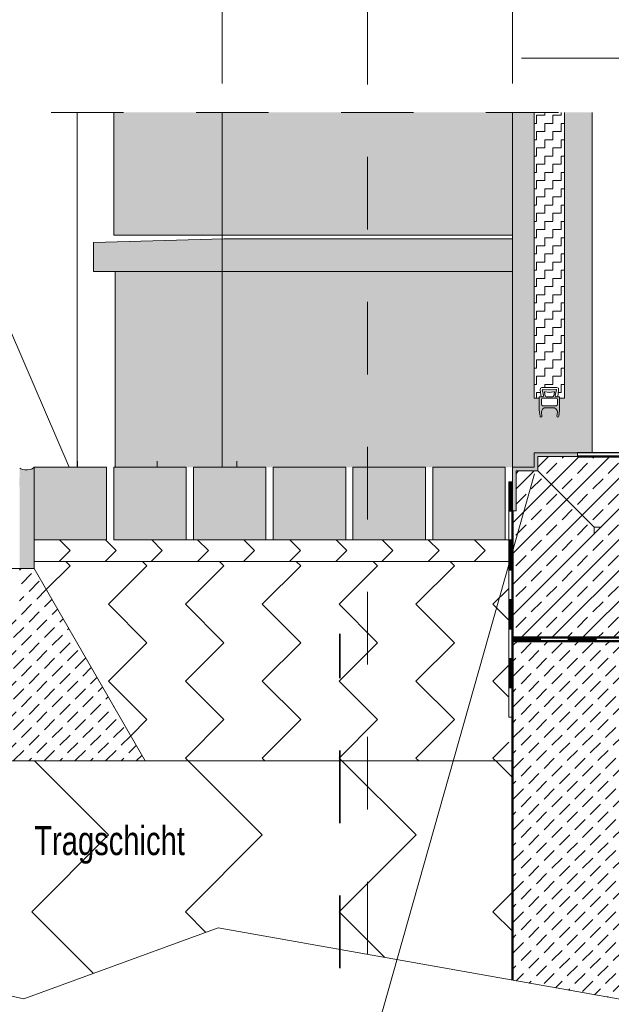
# Model space of a CAD drawing. Header units: metres. Extents: x 1316.5 to 1415.3, y -94.1 to -52.
# Tile 523 of 656: x 1405.6 to 1406.4, y -72.9 to -71.5. Entities that reach past the tile are written whole.
import ezdxf

# ---------------------------------------------------------------- set-up
doc = ezdxf.new("R2010")
doc.units = ezdxf.units.M
for name, pattern in [('AUSGEZOGEN', [0]), ('GETRENNT2_S6', [0.12, 0.07, -0.01, 0.01, -0.01, 0.01, -0.01]), ('PUNKT2_S9', [0.0015, 0, -0.0015]), ('STRICHLINIE2_S3', [0.055, 0.04, -0.015]), ('STRICHPUNKT2_S5', [0.1, 0.07, -0.01, 0.01, -0.01]), ('VERDECKT2_S2', [0.03, 0.02, -0.01])]:
    doc.linetypes.add(name, pattern=pattern)
for name, color, linetype in [('XR$4$_40733', 7, 'Continuous'), ('XR$4$_42154', 7, 'Continuous'), ('XR$4$_47794', 7, 'Continuous')]:
    doc.layers.add(name, color=color, linetype=linetype)
for name, color, linetype, lineweight in [('XR$4$Achsen', 4, 'AUSGEZOGEN', 13), ('XR$4$Allgemein', 4, 'AUSGEZOGEN', 13), ('XR$4$Design', 4, 'AUSGEZOGEN', 13), ('XR$4$Fenster', 3, 'AUSGEZOGEN', 18), ('XR$4$Heizung', 4, 'AUSGEZOGEN', 13), ('XR$4$Legende', 4, 'AUSGEZOGEN', 13), ('XR$4$Muster', 4, 'AUSGEZOGEN', 13), ('XR$4$Möblierung', 4, 'AUSGEZOGEN', 13), ('XR$4$Schraffur', 4, 'AUSGEZOGEN', 13), ('XR$4$SNL_D_BD_FL_250', 7, 'AUSGEZOGEN', 18), ('XR$4$STANDARD_1', 7, 'AUSGEZOGEN', 25), ('XR$4$Stütze', 3, 'AUSGEZOGEN', 18), ('XR$4$Text 1_100', 3, 'AUSGEZOGEN', 18), ('XR$4$Türen', 3, 'AUSGEZOGEN', 18), ('XR$4$Wand', 1, 'AUSGEZOGEN', 50), ('XR$4$Wand Mauerwerk tr_1', 42, 'AUSGEZOGEN', 18)]:
    doc.layers.add(name, color=color, linetype=linetype, lineweight=lineweight)
doc.styles.add('ARIAL', font='arial.ttf')
pattern_1 = [(225, (0, 0), (0.02121320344, -0.02121320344), [0.02, -0.01]), (225, (0.010607, -0.010607), (0.02121320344, -0.02121320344), [0.02, -0.01])]

# ---------------------------------------------------------------- blocks, each defined once
blk = doc.blocks.new('MUSTERELEMENT_52')
at = {"layer": 'XR$4$Design', "color": 4, "linetype": 'AUSGEZOGEN', "lineweight": 13, "transparency": 33554687}
for p, q in [((1406.2503, -72.3829), (1406.3274, -72.3829)), ((1406.2503, -72.3879), (1406.2503, -72.3829)), ((1406.2503, -72.3839), (1406.2889, -72.3839)), ((1406.2503, -72.3849), (1406.2889, -72.3849)), ((1406.2503, -72.3859), (1406.2889, -72.3859)), ((1406.2503, -72.3869), (1406.2889, -72.3869)), ((1406.2889, -72.3879), (1406.2889, -72.3829)), ((1406.3274, -72.3829), (1406.4045, -72.3829)), ((1406.3274, -72.3879), (1406.3274, -72.3829)), ((1406.3274, -72.3879), (1406.3274, -72.3829)), ((1406.3274, -72.3839), (1406.366, -72.3839)), ((1406.3274, -72.3849), (1406.366, -72.3849)), ((1406.3274, -72.3859), (1406.366, -72.3859)), ((1406.3274, -72.3869), (1406.366, -72.3869)), ((1406.366, -72.3879), (1406.366, -72.3829)), ((1406.4045, -72.3829), (1406.4816, -72.3829)), ((1406.4045, -72.3879), (1406.4045, -72.3829)), ((1406.4045, -72.3879), (1406.4045, -72.3829)), ((1406.4045, -72.3839), (1406.4431, -72.3839)), ((1406.4045, -72.3849), (1406.4431, -72.3849)), ((1406.4045, -72.3859), (1406.4431, -72.3859)), ((1406.4045, -72.3869), (1406.4431, -72.3869)), ((1406.4431, -72.3879), (1406.4431, -72.3829)), ((1406.4816, -72.3829), (1406.5587, -72.3829)), ((1406.4816, -72.3879), (1406.4816, -72.3829)), ((1406.4816, -72.3879), (1406.4816, -72.3829)), ((1406.4816, -72.3839), (1406.5201, -72.3839)), ((1406.4816, -72.3849), (1406.5201, -72.3849)), ((1406.4816, -72.3859), (1406.5201, -72.3859)), ((1406.4816, -72.3869), (1406.5201, -72.3869)), ((1406.5201, -72.3879), (1406.5201, -72.3829)), ((1406.5587, -72.3829), (1406.6358, -72.3829)), ((1406.5587, -72.3879), (1406.5587, -72.3829)), ((1406.5587, -72.3879), (1406.5587, -72.3829)), ((1406.5587, -72.3839), (1406.5972, -72.3839)), ((1406.5587, -72.3849), (1406.5972, -72.3849)), ((1406.5587, -72.3859), (1406.5972, -72.3859)), ((1406.5587, -72.3869), (1406.5972, -72.3869)), ((1406.5972, -72.3879), (1406.5972, -72.3829)), ((1406.6358, -72.3829), (1406.7129, -72.3829)), ((1406.6358, -72.3879), (1406.6358, -72.3829)), ((1406.6358, -72.3879), (1406.6358, -72.3829)), ((1406.6358, -72.3839), (1406.6743, -72.3839)), ((1406.6358, -72.3849), (1406.6743, -72.3849)), ((1406.6358, -72.3859), (1406.6743, -72.3859)), ((1406.6358, -72.3869), (1406.6743, -72.3869)), ((1406.6743, -72.3879), (1406.6743, -72.3829)), ((1406.7129, -72.3829), (1406.7899, -72.3829)), ((1406.7129, -72.3879), (1406.7129, -72.3829)), ((1406.7129, -72.3879), (1406.7129, -72.3829)), ((1406.7129, -72.3839), (1406.7514, -72.3839)), ((1406.7129, -72.3849), (1406.7514, -72.3849)), ((1406.7129, -72.3859), (1406.7514, -72.3859)), ((1406.7129, -72.3869), (1406.7514, -72.3869)), ((1406.7514, -72.3879), (1406.7514, -72.3829)), ((1406.7899, -72.3829), (1406.867, -72.3829)), ((1406.7899, -72.3879), (1406.7899, -72.3829)), ((1406.7899, -72.3879), (1406.7899, -72.3829)), ((1406.7899, -72.3839), (1406.8285, -72.3839)), ((1406.7899, -72.3849), (1406.8285, -72.3849)), ((1406.7899, -72.3859), (1406.8285, -72.3859)), ((1406.7899, -72.3869), (1406.8285, -72.3869)), ((1406.8285, -72.3879), (1406.8285, -72.3829)), ((1406.867, -72.3829), (1406.9441, -72.3829)), ((1406.867, -72.3879), (1406.867, -72.3829)), ((1406.867, -72.3879), (1406.867, -72.3829)), ((1406.867, -72.3839), (1406.9056, -72.3839)), ((1406.867, -72.3849), (1406.9056, -72.3849)), ((1406.867, -72.3859), (1406.9056, -72.3859)), ((1406.867, -72.3869), (1406.9056, -72.3869)), ((1406.9056, -72.3879), (1406.9056, -72.3829)), ((1406.9441, -72.3829), (1407.0212, -72.3829)), ((1406.9441, -72.3879), (1406.9441, -72.3829)), ((1406.9441, -72.3879), (1406.9441, -72.3829)), ((1406.9441, -72.3839), (1406.9827, -72.3839)), ((1406.9441, -72.3849), (1406.9827, -72.3849)), ((1406.9441, -72.3859), (1406.9827, -72.3859)), ((1406.9441, -72.3869), (1406.9827, -72.3869)), ((1406.9827, -72.3879), (1406.9827, -72.3829)), ((1407.0212, -72.3829), (1407.0212, -72.3829)), ((1407.0212, -72.3879), (1407.0212, -72.3829)), ((1407.0212, -72.3879), (1407.0212, -72.3829)), ((1407.0212, -72.3839), (1407.0212, -72.3839)), ((1407.0212, -72.3849), (1407.0212, -72.3849)), ((1407.0212, -72.3859), (1407.0212, -72.3859)), ((1407.0212, -72.3869), (1407.0212, -72.3869)), ((1406.2503, -72.3879), (1406.3274, -72.3879)), ((1406.3274, -72.3879), (1406.4045, -72.3879)), ((1406.4045, -72.3879), (1406.4816, -72.3879)), ((1406.4816, -72.3879), (1406.5587, -72.3879)), ((1406.5587, -72.3879), (1406.6358, -72.3879)), ((1406.6358, -72.3879), (1406.7129, -72.3879)), ((1406.7129, -72.3879), (1406.7899, -72.3879)), ((1406.7899, -72.3879), (1406.867, -72.3879)), ((1406.867, -72.3879), (1406.9441, -72.3879)), ((1406.9441, -72.3879), (1407.0212, -72.3879)), ((1407.0212, -72.3879), (1407.0212, -72.3879))]:
    blk.add_line(p, q, dxfattribs=at)
blk = doc.blocks.new('MUSTERELEMENT_53')
at = {"layer": 'XR$4$Design', "color": 4, "linetype": 'AUSGEZOGEN', "lineweight": 13, "transparency": 33554687}
for p, q in [((1406.2453, -72.1679), (1406.2453, -72.2492)), ((1406.2453, -72.1679), (1406.2503, -72.1679)), ((1406.2463, -72.1679), (1406.2463, -72.2086)), ((1406.2473, -72.1679), (1406.2473, -72.2086)), ((1406.2483, -72.1679), (1406.2483, -72.2086)), ((1406.2493, -72.1679), (1406.2493, -72.2086)), ((1406.2503, -72.1679), (1406.2503, -72.2492)), ((1406.2453, -72.2086), (1406.2503, -72.2086)), ((1406.2453, -72.2492), (1406.2453, -72.3304)), ((1406.2453, -72.2492), (1406.2503, -72.2492)), ((1406.2453, -72.2492), (1406.2503, -72.2492)), ((1406.2463, -72.2492), (1406.2463, -72.2898)), ((1406.2473, -72.2492), (1406.2473, -72.2898)), ((1406.2483, -72.2492), (1406.2483, -72.2898)), ((1406.2493, -72.2492), (1406.2493, -72.2898)), ((1406.2503, -72.2492), (1406.2503, -72.3304)), ((1406.2453, -72.2898), (1406.2503, -72.2898)), ((1406.2453, -72.3304), (1406.2453, -72.4117)), ((1406.2453, -72.3304), (1406.2503, -72.3304)), ((1406.2453, -72.3304), (1406.2503, -72.3304)), ((1406.2463, -72.3304), (1406.2463, -72.3711)), ((1406.2473, -72.3304), (1406.2473, -72.3711)), ((1406.2483, -72.3304), (1406.2483, -72.3711)), ((1406.2493, -72.3304), (1406.2493, -72.3711)), ((1406.2503, -72.3304), (1406.2503, -72.4117)), ((1406.2453, -72.3711), (1406.2503, -72.3711)), ((1406.2453, -72.4117), (1406.2453, -72.4929)), ((1406.2453, -72.4117), (1406.2503, -72.4117)), ((1406.2453, -72.4117), (1406.2503, -72.4117)), ((1406.2463, -72.4117), (1406.2463, -72.4523)), ((1406.2473, -72.4117), (1406.2473, -72.4523)), ((1406.2483, -72.4117), (1406.2483, -72.4523)), ((1406.2493, -72.4117), (1406.2493, -72.4523)), ((1406.2503, -72.4117), (1406.2503, -72.4929)), ((1406.2453, -72.4523), (1406.2503, -72.4523)), ((1406.2453, -72.4929), (1406.2453, -72.4929)), ((1406.2453, -72.4929), (1406.2503, -72.4929)), ((1406.2453, -72.4929), (1406.2503, -72.4929)), ((1406.2463, -72.4929), (1406.2463, -72.4929)), ((1406.2473, -72.4929), (1406.2473, -72.4929)), ((1406.2483, -72.4929), (1406.2483, -72.4929)), ((1406.2493, -72.4929), (1406.2493, -72.4929)), ((1406.2503, -72.4929), (1406.2503, -72.4929))]:
    blk.add_line(p, q, dxfattribs=at)

msp = doc.modelspace()

# ---------------------------------------------------------------- hatches: boundary and pattern name
at = {"layer": 'XR$4$Allgemein', "linetype": 'AUSGEZOGEN', "lineweight": 13, "transparency": 33554687}
h = msp.add_hatch(dxfattribs=at)
h.set_pattern_fill('SCHRAFFUR_10', color=4, scale=0.01, angle=90, style=0, pattern_type=2)
h.set_pattern_definition(pattern_1)
h.paths.add_polyline_path([(1405.5904, -72.2878), (1405.5704, -72.2878), (1405.5704, -72.3493), (1405.3854, -72.3493), (1405.3854, -72.2878), (1405.3654, -72.2878), (1405.2124, -72.5528), (1405.7434, -72.5528)], flags=0)
h = msp.add_hatch(dxfattribs=at)
h.set_pattern_fill('SCHRAFFUR_10', color=4, scale=0.01, angle=90, style=0, pattern_type=2)
h.set_pattern_definition(pattern_1)
h.paths.add_polyline_path([(1406.2503, -72.8554), (1406.4003, -72.882), (1406.4003, -72.3879), (1406.2503, -72.3879)], flags=0)
at = {"layer": 'XR$4$Fenster', "linetype": 'AUSGEZOGEN', "lineweight": 13, "transparency": 33554687}
for color, points in [(9, [(1405.7003, -71.8279), (1406.2503, -71.8279), (1406.2503, -71.6586), (1405.7003, -71.6586)]), (8, [(1406.2503, -71.6586), (1406.2503, -72.1479), (1406.2803, -72.1479), (1406.2803, -72.1279), (1406.3603, -72.1279), (1406.3603, -71.6586), (1406.3223, -71.6586), (1406.3223, -72.0526), (1406.3154, -72.0526), (1406.3154, -72.0693), (1406.3143, -72.0777), (1406.314, -72.0783), (1406.313, -72.0787), (1406.312, -72.0783), (1406.3116, -72.0773), (1406.3124, -72.0722), (1406.312, -72.0699), (1406.3107, -72.0678), (1406.3086, -72.0661), (1406.3063, -72.0658), (1406.2964, -72.0658), (1406.2941, -72.0661), (1406.292, -72.0678), (1406.2907, -72.0699), (1406.2903, -72.0722), (1406.2911, -72.0773), (1406.2907, -72.0783), (1406.2897, -72.0787), (1406.2887, -72.0783), (1406.2884, -72.0777), (1406.2873, -72.0692), (1406.2873, -72.0526), (1406.2803, -72.0526), (1406.2803, -71.6586)]), (253, [(1405.8523, -71.8328), (1405.6723, -71.8379), (1405.6723, -71.8779), (1406.2503, -71.8779), (1406.2503, -71.8328)]), (9, [(1406.2503, -71.8779), (1405.7023, -71.8779), (1405.7023, -72.1479), (1406.2503, -72.1479)]), (253, [(1406.3403, -72.1279), (1406.2803, -72.1279), (1406.2803, -72.1479), (1406.2503, -72.1479), (1406.2503, -72.2079), (1406.2553, -72.2079), (1406.2553, -72.1529), (1406.2853, -72.1529), (1406.2853, -72.1329), (1406.3403, -72.1329)])]:
    msp.add_hatch(color=color, dxfattribs=at).paths.add_polyline_path(points)
h = msp.add_hatch(color=253, dxfattribs=at)
h.paths.add_polyline_path([(1406.3096, -72.0499), (1406.3093, -72.0485), (1406.3113, -72.0418), (1406.311, -72.0407), (1406.3103, -72.0407), (1406.3012, -72.0414), (1406.2924, -72.0407), (1406.2917, -72.0407), (1406.2914, -72.0418), (1406.2934, -72.0485), (1406.293, -72.0499), (1406.292, -72.0506), (1406.2873, -72.0506), (1406.2873, -72.0692), (1406.2884, -72.0777), (1406.2887, -72.0783), (1406.2897, -72.0787), (1406.2907, -72.0783), (1406.2911, -72.0773), (1406.2903, -72.0722), (1406.2907, -72.0699), (1406.292, -72.0678), (1406.2941, -72.0661), (1406.2964, -72.0658), (1406.3063, -72.0658), (1406.3086, -72.0661), (1406.3107, -72.0678), (1406.312, -72.0699), (1406.3124, -72.0722), (1406.3116, -72.0773), (1406.312, -72.0783), (1406.313, -72.0787), (1406.314, -72.0783), (1406.3143, -72.0777), (1406.3154, -72.0693), (1406.3154, -72.0506), (1406.3107, -72.0506)])
h.paths.add_polyline_path([(1406.3083, -72.0441), (1406.3083, -72.0445), (1406.3073, -72.0496), (1406.3066, -72.0502), (1406.3056, -72.0506), (1406.2971, -72.0506), (1406.2961, -72.0502), (1406.2954, -72.0496), (1406.2944, -72.0445), (1406.2944, -72.0441), (1406.2947, -72.0438), (1406.2951, -72.0438), (1406.3012, -72.0448), (1406.3076, -72.0438), (1406.3079, -72.0438)], flags=16)
h.paths.add_polyline_path([(1406.312, -72.0624), (1406.311, -72.0631), (1406.2917, -72.0631), (1406.2907, -72.0624), (1406.2903, -72.0614), (1406.2903, -72.054), (1406.2907, -72.0529), (1406.2917, -72.0526), (1406.311, -72.0526), (1406.312, -72.0529), (1406.3123, -72.054), (1406.3123, -72.0614)], flags=16)
at = {"layer": 'XR$4$Heizung', "linetype": 'AUSGEZOGEN', "lineweight": 13, "transparency": 33554687}
msp.add_hatch(color=8, dxfattribs=at).paths.add_polyline_path([(1405.5904, -72.2878), (1405.5904, -72.1479), (1405.5904, -72.1479), (1405.5903, -72.1481), (1405.5903, -72.1483), (1405.5902, -72.1484), (1405.5901, -72.1486), (1405.5899, -72.1488), (1405.5898, -72.149), (1405.5896, -72.1491), (1405.5894, -72.1493), (1405.5892, -72.1494), (1405.5889, -72.1496), (1405.5886, -72.1498), (1405.5883, -72.1499), (1405.588, -72.1501), (1405.5876, -72.1502), (1405.5873, -72.1503), (1405.5869, -72.1505), (1405.5865, -72.1506), (1405.5861, -72.1507), (1405.5857, -72.1508), (1405.5852, -72.1509), (1405.5848, -72.151), (1405.5843, -72.1511), (1405.5838, -72.1512), (1405.5833, -72.1513), (1405.5828, -72.1513), (1405.5823, -72.1514), (1405.5818, -72.1514), (1405.5813, -72.1515), (1405.5808, -72.1515), (1405.5803, -72.1515), (1405.5798, -72.1516), (1405.5793, -72.1516), (1405.5787, -72.1516), (1405.5782, -72.1515), (1405.5777, -72.1515), (1405.5772, -72.1515), (1405.5768, -72.1515), (1405.5763, -72.1514), (1405.5758, -72.1514), (1405.5754, -72.1513), (1405.5749, -72.1512), (1405.5745, -72.1511), (1405.5741, -72.1511), (1405.5737, -72.151), (1405.5733, -72.1509), (1405.573, -72.1508), (1405.5726, -72.1506), (1405.5723, -72.1505), (1405.572, -72.1504), (1405.5718, -72.1503), (1405.5715, -72.1501), (1405.5713, -72.15), (1405.5711, -72.1498), (1405.5709, -72.1497), (1405.5708, -72.1495), (1405.5706, -72.1494), (1405.5705, -72.1492), (1405.5699, -72.1753), (1405.5704, -72.1753), (1405.5704, -72.2878)])
at = {"layer": 'XR$4$Muster', "linetype": 'AUSGEZOGEN', "lineweight": 13, "transparency": 33554687}
h = msp.add_hatch(dxfattribs=at)
h.set_pattern_fill('MUSTER', color=4, scale=0.01125, angle=90, style=0, pattern_type=2)
h.set_pattern_definition([(90, (-0.0225, 0.0225), (-0.01125, 0.01125), [0.01125, -0.01125]), (180, (-0.0225, 0.0225), (-0.01125, -0.01125), [0.01125, -0.01125])])
h.paths.add_polyline_path([(1406.2803, -72.0526), (1406.2873, -72.0526), (1406.2873, -72.0506), (1406.2899, -72.0506), (1406.2886, -72.0414), (1406.289, -72.0391), (1406.291, -72.038), (1406.3117, -72.038), (1406.3137, -72.0391), (1406.314, -72.0414), (1406.3128, -72.0506), (1406.3154, -72.0506), (1406.3154, -72.0526), (1406.3223, -72.0526), (1406.3223, -71.6586), (1406.2803, -71.6586)], flags=0)
h = msp.add_hatch(dxfattribs=at)
h.set_pattern_fill('MUSTER', scale=0.045, angle=315, style=0, pattern_type=2)
h.set_pattern_definition([(315, (0.12728, -4e-17), (0.0636396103, -1e-17), [0.045, -0.045]), (45, (0.12728, -4e-17), (1e-17, 0.0636396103), [0.045, -0.045])])
h.paths.add_polyline_path([(1405.5903, -72.2481), (1405.5903, -72.2779), (1406.2503, -72.2779), (1406.2503, -72.2479), (1405.7923, -72.2479), (1405.7923, -72.2481)], flags=0)
h = msp.add_hatch(dxfattribs=at)
h.set_pattern_fill('MUSTER', scale=0.075, angle=315, style=0, pattern_type=2)
h.set_pattern_definition([(315, (0.21213, -4e-17), (0.106066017, -2e-17), [0.075, -0.075]), (45, (0.21213, -4e-17), (2e-17, 0.106066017), [0.075, -0.075])])
h.paths.add_polyline_path([(1406.2453, -72.2779), (1405.5904, -72.2779), (1405.5904, -72.2878), (1405.7434, -72.5528), (1405.9633, -72.5528), (1405.9633, -72.5529), (1406.2453, -72.5529)], flags=0)
h = msp.add_hatch(dxfattribs=at)
h.set_pattern_fill('MUSTER', scale=0.15, angle=315, style=0, pattern_type=2)
h.set_pattern_definition([(315, (0.42426, -9e-17), (0.212132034, -5e-17), [0.15, -0.15]), (45, (0.42426, -9e-17), (5e-17, 0.212132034), [0.15, -0.15])])
h.paths.add_polyline_path([(1406.2503, -72.8554), (1406.2503, -72.5529), (1405.2124, -72.5528), (1405.0138, -72.7523), (1405.5761, -72.8814), (1405.8442, -72.7834)], flags=0)
at = {"layer": 'XR$4$Schraffur', "linetype": 'AUSGEZOGEN', "lineweight": 13, "transparency": 33554687}
h = msp.add_hatch(dxfattribs=at)
h.set_pattern_fill('SCHRAFFUR_7', color=4, scale=0.01, style=0, pattern_type=2)
h.set_pattern_definition([(45, (0, 0), (-0.02121320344, 0.02121320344), []), (45, (-0.010607, 0.010607), (-0.02121320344, 0.02121320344), [0.02, -0.01])])
h.paths.add_polyline_path([(1406.2853, -72.1329), (1406.2853, -72.1529), (1406.2553, -72.1529), (1406.2553, -72.2079), (1406.2503, -72.2079), (1406.2503, -72.3829), (1407.0212, -72.3829), (1407.0212, -72.1329)], flags=0)
for points in [[(1405.6903, -72.2481), (1405.6903, -72.1481), (1405.5903, -72.1481), (1405.5903, -72.2481)], [(1405.8003, -72.2481), (1405.8003, -72.1481), (1405.7003, -72.1481), (1405.7003, -72.2481)], [(1405.9103, -72.2481), (1405.9103, -72.1481), (1405.8103, -72.1481), (1405.8103, -72.2481)], [(1406.0203, -72.2479), (1406.0203, -72.1479), (1405.9203, -72.1479), (1405.9203, -72.2479)], [(1406.1303, -72.2479), (1406.1303, -72.1479), (1406.0303, -72.1479), (1406.0303, -72.2479)], [(1406.2403, -72.2479), (1406.2403, -72.1479), (1406.1403, -72.1479), (1406.1403, -72.2479)]]:
    msp.add_hatch(color=253, dxfattribs=at).paths.add_polyline_path(points)

# ---------------------------------------------------------------- linework, layer by layer
at = {"layer": 'XR$4$_40733', "color": 2, "linetype": 'AUSGEZOGEN', "lineweight": 18, "transparency": 33554687}
for p, q in [((1406.2803, -72.0526), (1406.2803, -71.6586)), ((1406.3223, -71.6586), (1406.3223, -72.0526)), ((1406.2803, -72.0526), (1406.2873, -72.0526)), ((1406.3154, -72.0526), (1406.3223, -72.0526))]:
    msp.add_line(p, q, dxfattribs=at)
at = {"layer": 'XR$4$_40733', "color": 7, "linetype": 'AUSGEZOGEN', "lineweight": 13, "transparency": 33554687}
msp.add_line((1406.3603, -71.6586), (1406.3603, -72.1279), dxfattribs=at)
at = {"layer": 'XR$4$_42154', "color": 7, "linetype": 'STRICHLINIE2_S3', "lineweight": 13, "transparency": 33554687}
msp.add_line((1405.6138, -71.6586), (1406.4243, -71.6586), dxfattribs=at)
at = {"layer": 'XR$4$_47794', "color": 7, "linetype": 'AUSGEZOGEN', "lineweight": 13, "transparency": 33554687}
msp.add_line((1405.5904, -72.2878), (1405.5591, -72.2878), dxfattribs=at)
at = {"layer": 'XR$4$Achsen', "color": 4, "linetype": 'STRICHPUNKT2_S5', "lineweight": 35, "transparency": 33554687}
msp.add_line((1406.0123, -72.8387), (1406.0123, -72.3779), dxfattribs=at)
at = {"layer": 'XR$4$Allgemein', "color": 4, "linetype": 'AUSGEZOGEN', "lineweight": 13, "transparency": 33554687}
msp.add_line((1405.5904, -72.2878), (1405.5904, -72.1478), dxfattribs=at)
msp.add_ellipse((1405.5804, -72.1482), major_axis=(-0.00999, -0.00047), ratio=0.329712, start_param=0.153196, end_param=3.141593, dxfattribs=at)
at = {"layer": 'XR$4$Legende', "color": 7, "linetype": 'AUSGEZOGEN', "lineweight": 13, "transparency": 33554687}
for p, q in [((1405.7003, -71.8279), (1405.7003, -71.6586)), ((1406.2503, -71.6586), (1406.2503, -72.1479)), ((1405.7003, -71.8279), (1406.2503, -71.8279)), ((1405.8523, -71.8328), (1405.6723, -71.8379)), ((1405.6723, -71.8379), (1405.6723, -71.8779)), ((1405.8523, -71.8328), (1406.2503, -71.8328)), ((1405.6723, -71.8779), (1406.2503, -71.8779)), ((1405.7023, -72.1479), (1405.7023, -71.8779))]:
    msp.add_line(p, q, dxfattribs=at)
at = {"layer": 'XR$4$Legende', "color": 7, "linetype": 'AUSGEZOGEN', "lineweight": 18, "transparency": 33554687}
msp.add_line((1406.2503, -72.3879), (1406.2503, -72.4929), dxfattribs=at)
at = {"layer": 'XR$4$Möblierung', "color": 4, "linetype": 'GETRENNT2_S6', "lineweight": 18, "transparency": 33554687}
msp.add_line((1406.0503, -72.82), (1406.0503, -70.0487), dxfattribs=at)
at = {"layer": 'XR$4$SNL_D_BD_FL_250', "color": 7, "linetype": 'AUSGEZOGEN', "lineweight": 13, "transparency": 33554687}
for p, q in [((1405.6503, -72.1396), (1405.6503, -72.1479)), ((1405.7603, -72.1396), (1405.7603, -72.1479)), ((1405.8703, -72.1396), (1405.8703, -72.1479))]:
    msp.add_line(p, q, dxfattribs=at)
at = {"layer": 'XR$4$STANDARD_1', "color": 7, "linetype": 'AUSGEZOGEN', "lineweight": 13, "transparency": 33554687}
for p, q in [((1406.2886, -72.0414), (1406.2899, -72.0506)), ((1406.291, -72.038), (1406.3117, -72.038)), ((1406.2934, -72.0485), (1406.2914, -72.0418)), ((1406.2954, -72.0496), (1406.2944, -72.0445)), ((1406.3083, -72.0445), (1406.3073, -72.0496)), ((1406.3113, -72.0418), (1406.3093, -72.0485)), ((1406.314, -72.0414), (1406.3128, -72.0506)), ((1406.2873, -72.0506), (1406.292, -72.0506)), ((1406.2873, -72.0692), (1406.2873, -72.0506)), ((1406.292, -72.0506), (1406.293, -72.0499)), ((1406.293, -72.0499), (1406.2934, -72.0485)), ((1406.3056, -72.0506), (1406.2971, -72.0506)), ((1406.3093, -72.0485), (1406.3096, -72.0499)), ((1406.3096, -72.0499), (1406.3107, -72.0506)), ((1406.3107, -72.0506), (1406.3154, -72.0506)), ((1406.3154, -72.0506), (1406.3154, -72.0693)), ((1406.2884, -72.0777), (1406.2873, -72.0692)), ((1406.2907, -72.0699), (1406.2903, -72.0722)), ((1406.2903, -72.0722), (1406.2911, -72.0773)), ((1406.292, -72.0678), (1406.2907, -72.0699)), ((1406.2941, -72.0661), (1406.292, -72.0678)), ((1406.2964, -72.0658), (1406.2941, -72.0661)), ((1406.3063, -72.0658), (1406.2964, -72.0658)), ((1406.3063, -72.0658), (1406.3086, -72.0661)), ((1406.3086, -72.0661), (1406.3107, -72.0678)), ((1406.3107, -72.0678), (1406.312, -72.0699)), ((1406.3124, -72.0722), (1406.3116, -72.0773)), ((1406.312, -72.0699), (1406.3124, -72.0722)), ((1406.3143, -72.0777), (1406.3154, -72.0692))]:
    msp.add_line(p, q, dxfattribs=at)
at = {"layer": 'XR$4$STANDARD_1', "color": 7, "linetype": 'AUSGEZOGEN', "lineweight": 18, "transparency": 33554687}
for p, q in [((1406.2803, -72.1279), (1406.3403, -72.1279)), ((1406.2803, -72.1279), (1406.2803, -72.1479)), ((1406.3403, -72.1279), (1406.3403, -72.1329)), ((1406.2853, -72.1329), (1406.3403, -72.1329)), ((1406.2853, -72.1529), (1406.2853, -72.1329)), ((1406.2503, -72.1479), (1406.2803, -72.1479)), ((1406.2503, -72.2079), (1406.2503, -72.1479)), ((1406.2853, -72.1529), (1406.2553, -72.1529)), ((1406.2553, -72.1529), (1406.2553, -72.2079)), ((1406.2553, -72.2079), (1406.2503, -72.2079))]:
    msp.add_line(p, q, dxfattribs=at)
at = {"layer": 'XR$4$STANDARD_1', "color": 7, "linetype": 'AUSGEZOGEN', "lineweight": 13, "transparency": 33554687}
for points in [[(1406.291, -72.038), (1406.289, -72.0391), (1406.2886, -72.0414)], [(1406.2924, -72.0407), (1406.2917, -72.0407), (1406.2914, -72.0418)], [(1406.2924, -72.0407), (1406.3012, -72.0414), (1406.3103, -72.0407)], [(1406.2951, -72.0438), (1406.2947, -72.0438), (1406.2944, -72.0441), (1406.2944, -72.0445)], [(1406.2951, -72.0438), (1406.3012, -72.0448), (1406.3076, -72.0438)], [(1406.3083, -72.0445), (1406.3083, -72.0441), (1406.3079, -72.0438), (1406.3076, -72.0438)], [(1406.3113, -72.0418), (1406.311, -72.0407), (1406.3103, -72.0407)], [(1406.3117, -72.038), (1406.3137, -72.0391), (1406.314, -72.0414)], [(1406.2954, -72.0496), (1406.2961, -72.0502), (1406.2971, -72.0506)], [(1406.3056, -72.0506), (1406.3066, -72.0502), (1406.3073, -72.0496)], [(1406.2884, -72.0777), (1406.2887, -72.0783), (1406.2897, -72.0787)], [(1406.2897, -72.0787), (1406.2907, -72.0783), (1406.2911, -72.0773)], [(1406.313, -72.0787), (1406.312, -72.0783), (1406.3116, -72.0773)], [(1406.3143, -72.0777), (1406.314, -72.0783), (1406.313, -72.0787)]]:
    msp.add_lwpolyline(points, dxfattribs=at)
msp.add_lwpolyline([(1406.3123, -72.054), (1406.312, -72.0529), (1406.311, -72.0526), (1406.2917, -72.0526), (1406.2907, -72.0529), (1406.2903, -72.054), (1406.2903, -72.0614), (1406.2907, -72.0624), (1406.2917, -72.0631), (1406.311, -72.0631), (1406.312, -72.0624), (1406.3123, -72.0614), (1406.3123, -72.054)], close=True, dxfattribs=at)
at = {"layer": 'XR$4$Stütze', "color": 4, "linetype": 'VERDECKT2_S2', "lineweight": 13, "transparency": 33554687}
for p, q in [((1405.8498, -71.5186), (1405.8498, -71.6586)), ((1406.2503, -71.5186), (1406.2503, -71.6586))]:
    msp.add_line(p, q, dxfattribs=at)
at = {"layer": 'XR$4$Türen', "color": 4, "linetype": 'AUSGEZOGEN', "lineweight": 13, "transparency": 33554687}
msp.add_line((1407.0212, -72.3879), (1406.2503, -72.3879), dxfattribs=at)
at = {"layer": 'XR$4$Wand', "color": 3, "linetype": 'AUSGEZOGEN', "lineweight": 13, "transparency": 33554687}
msp.add_line((1405.6498, -71.6586), (1405.6498, -72.1479), dxfattribs=at)
at = {"layer": 'XR$4$Wand', "color": 35, "linetype": 'AUSGEZOGEN', "lineweight": 13, "transparency": 33554687}
msp.add_line((1405.8498, -71.6586), (1405.8498, -72.1479), dxfattribs=at)
at = {"layer": 'XR$4$Wand', "color": 1, "linetype": 'AUSGEZOGEN', "lineweight": 25, "transparency": 33554687}
msp.add_line((1407.0212, -72.1279), (1406.3403, -72.1279), dxfattribs=at)
at = {"layer": 'XR$4$Wand', "color": 1, "linetype": 'AUSGEZOGEN', "lineweight": 50, "transparency": 33554687}
for p, q in [((1407.0212, -72.1329), (1406.3403, -72.1329)), ((1406.2503, -72.2079), (1406.2503, -72.8554)), ((1407.0212, -72.3829), (1406.2503, -72.3829)), ((1406.2503, -72.3879), (1406.4003, -72.3879))]:
    msp.add_line(p, q, dxfattribs=at)
at = {"layer": 'XR$4$Wand', "color": 1, "linetype": 'AUSGEZOGEN', "lineweight": 13, "transparency": 33554687}
for p, q in [((1405.6903, -72.1479), (1405.5903, -72.1479)), ((1405.5904, -72.1478), (1405.5904, -72.2478)), ((1405.6903, -72.1479), (1405.6903, -72.2479)), ((1405.8003, -72.1479), (1405.7003, -72.1479)), ((1405.7003, -72.2479), (1405.7003, -72.1479)), ((1405.8003, -72.1479), (1405.8003, -72.2479)), ((1405.9103, -72.1479), (1405.8103, -72.1479)), ((1405.8103, -72.2479), (1405.8103, -72.1479)), ((1405.9103, -72.1479), (1405.9103, -72.2479)), ((1405.9203, -72.2479), (1405.9203, -72.1479)), ((1406.0203, -72.1479), (1405.9203, -72.1479)), ((1406.0203, -72.1479), (1406.0203, -72.2479)), ((1406.0303, -72.2479), (1406.0303, -72.1479)), ((1406.1303, -72.1479), (1406.0303, -72.1479)), ((1406.1303, -72.1479), (1406.1303, -72.2479)), ((1406.1403, -72.2479), (1406.1403, -72.1479)), ((1406.2403, -72.1479), (1406.1403, -72.1479)), ((1406.2403, -72.1479), (1406.2403, -72.2479)), ((1405.5903, -72.2479), (1405.6903, -72.2479)), ((1405.7003, -72.2479), (1405.8003, -72.2479)), ((1405.8103, -72.2479), (1405.9103, -72.2479)), ((1405.9203, -72.2479), (1405.9538, -72.2479)), ((1405.9358, -72.2479), (1406.2403, -72.2479))]:
    msp.add_line(p, q, dxfattribs=at)
at = {"layer": 'XR$4$Wand', "color": 7, "linetype": 'AUSGEZOGEN', "lineweight": 13, "transparency": 33554687}
for p, q in [((1406.2503, -72.2479), (1405.7923, -72.2479)), ((1406.2503, -72.2779), (1405.5904, -72.2779)), ((1405.5904, -72.2878), (1405.7434, -72.5528))]:
    msp.add_line(p, q, dxfattribs=at)
at = {"layer": 'XR$4$Wand', "color": 7, "linetype": 'PUNKT2_S9', "lineweight": 13, "transparency": 33554687}
msp.add_line((1407.0212, -72.3879), (1406.2503, -72.3879), dxfattribs=at)
at = {"layer": 'XR$4$Wand Mauerwerk tr_1', "color": 7, "linetype": 'AUSGEZOGEN', "lineweight": 13, "transparency": 33554687}
for p, q in [((1406.4679, -71.5835), (1406.2627, -71.5835)), ((1405.5285, -71.8921), (1405.6386, -72.1479)), ((1406.2853, -72.1529), (1406.3632, -72.2308)), ((1406.0054, -73.1299), (1406.2808, -72.1572)), ((1406.3632, -72.2308), (1406.3632, -72.2408)), ((1406.3632, -72.2308), (1406.3732, -72.2308)), ((1406.2503, -72.5529), (1405.124, -72.5529)), ((1405.0138, -72.7523), (1405.5761, -72.8814)), ((1405.5761, -72.8814), (1405.8442, -72.7834)), ((1405.8442, -72.7834), (1406.5712, -72.9123))]:
    msp.add_line(p, q, dxfattribs=at)

# ---------------------------------------------------------------- block references
at = {"layer": 'XR$4$Design', "color": 4, "linetype": 'AUSGEZOGEN', "lineweight": 13, "transparency": 33554687}
for name in ['MUSTERELEMENT_53', 'MUSTERELEMENT_52']:
    msp.add_blockref(name, (0, 0), dxfattribs=at)

# ---------------------------------------------------------------- texts
at = {"layer": 'XR$4$Text 1_100', "color": 3, "linetype": 'AUSGEZOGEN', "lineweight": 18, "transparency": 33554687, "insert": (1405.5905, -72.695), "char_height": 0.04, "width": 0.22147, "attachment_point": 7, "style": 'ARIAL'}
msp.add_mtext('\\W0.72;Tragschicht', dxfattribs=at)
at = {"layer": 'XR$4$Text 1_100', "color": 3, "linetype": 'AUSGEZOGEN', "lineweight": 18, "transparency": 33554687, "insert": (1405.0569, -72.8826), "char_height": 0.05, "width": 0.869609, "attachment_point": 1, "line_spacing_factor": 0.903614, "style": 'ARIAL'}
msp.add_mtext('\\A1;{\\fArial|i0|b1;\\H0.050000;\\W0.714286;\\C3;Anschluss Zufahrt}\\P{\\fArial|i0|b0;\\H0.040000;\\W0.714286;\\C3;Verbundpflaster (100mm)}\\P{\\fArial|i0|b0;\\H0.040000;\\W0.714286;\\C3;auf Tragschicht und Frostschutz}\\P{\\fArial|i0|b0;\\H0.040000;\\W0.714286;\\C3;(Gefälle gem. Übersicht Außenanlagen)}\\P', dxfattribs=at)

doc.saveas('drawing.dxf')
